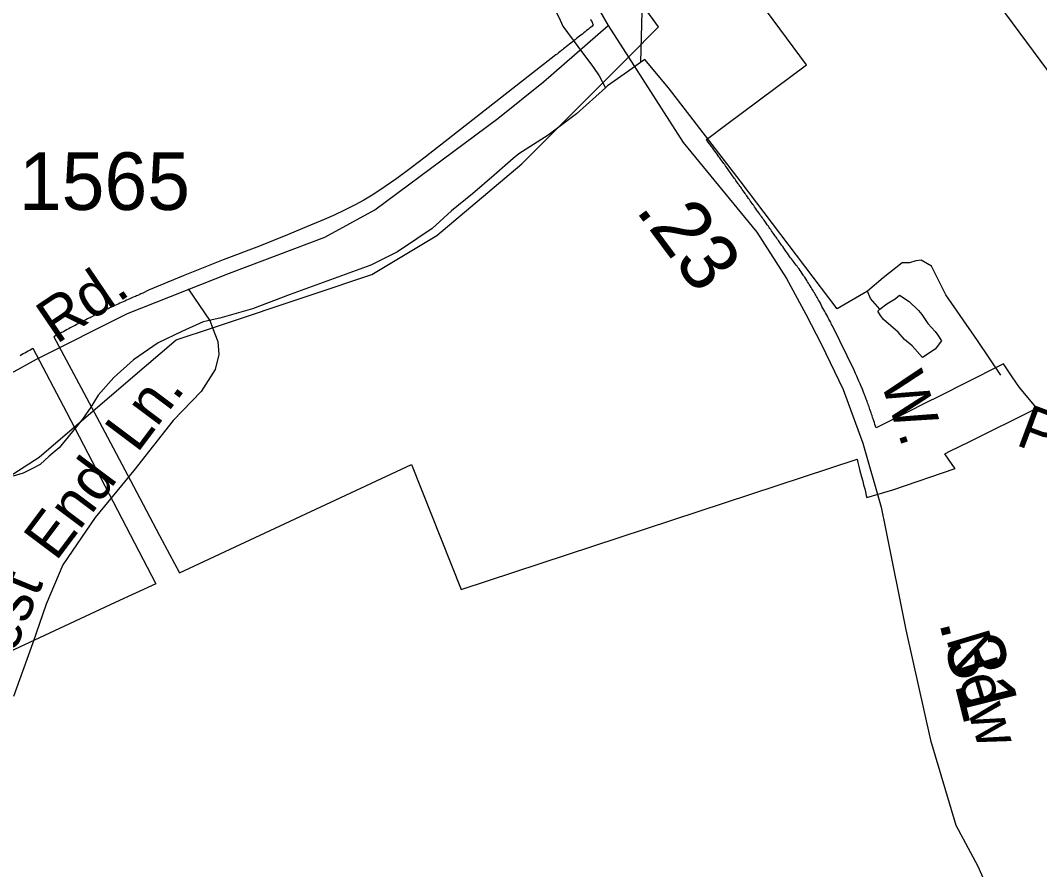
# Model space of a CAD drawing. Extents: x 2206922 to 2357709, y 510027 to 673830.
# Drawn here: x 2317222 to 2319435, y 599830 to 601675 of the extents above; entities that cross this region are included whole.
import ezdxf

# ---------------------------------------------------------------- set-up
doc = ezdxf.new("R2010")
doc.units = 0
for name, color, linetype in [('Exist Boundary Political City Limit New', 7, 'Continuous'), ('Exist Boundary Political Urban Extension UEB', 7, 'Continuous'), ('Exist Hydrographic Misc Water Feature', 7, 'Continuous'), ('Exist Road Non-System Type 51', 7, 'Continuous'), ('Exist Road Non-System Type 51 Label', 7, 'Continuous'), ('Exist Road Secondary Mileage Hundredths English Label', 7, 'Continuous'), ('Exist Road Secondary Type 51 Attributed', 7, 'Continuous'), ('Exist Road Secondary Type 51 Label', 7, 'Continuous'), ('Exist Road Secondary Type 51 Number Label', 7, 'Continuous'), ('Map Preparation Boundary City Limit Buffer Line', 7, 'Continuous')]:
    doc.layers.add(name, color=color, linetype=linetype)

msp = doc.modelspace()

# ---------------------------------------------------------------- linework, layer by layer
at = {"layer": 'Exist Boundary Political City Limit New'}
for points in [[(2318830.8, 601248.8), (2318829, 601251.2), (2318827.2, 601253.6), (2318825, 601256.9), (2318822.5, 601260.2), (2318820.2, 601263.4), (2318818, 601266.8), (2318815.8, 601270), (2318814, 601272.4), (2318812.2, 601274.9), (2318810.5, 601277.3), (2318808.8, 601279.8), (2318806.5, 601283.1), (2318804.8, 601285.5), (2318803, 601288), (2318800.8, 601291.2), (2318799, 601293.7), (2318797.2, 601296.1), (2318795.5, 601298.6), (2318793.8, 601301), (2318791.5, 601304.3), (2318789.2, 601307.6), (2318787.5, 601310), (2318785.8, 601312.5), (2318784, 601314.9), (2318782.5, 601316.9), (2318781.8, 601318.2), (2318781.2, 601318.8), (2318780.5, 601319.8), (2318778.8, 601322.2), (2318777, 601324.7), (2318775.2, 601327.1), (2318773.5, 601329.6), (2318771.8, 601332), (2318770, 601334.5), (2318768.2, 601336.9), (2318763.8, 601343.4), (2318761.2, 601346.7), (2318756.8, 601353.2), (2318754.5, 601356.4), (2318752.8, 601358.9), (2318751, 601361.3), (2318749.2, 601363.8), (2318747.5, 601366.2), (2318745, 601369.4), (2318742.8, 601372.7), (2318740.2, 601375.9), (2318738.5, 601378.4), (2318736.8, 601380.8), (2318734.5, 601384), (2318732.2, 601387.2), (2318729.8, 601390.5), (2318727.5, 601393.8), (2318725, 601396.9), (2318722.8, 601400.2), (2318720.2, 601403.4), (2318718, 601406.6), (2318715.5, 601409.9), (2318713.8, 601412.2), (2318712, 601414.7), (2318711.2, 601415.7), (2318755.8, 601448.9), (2318894.8, 601553.1), (2318928.5, 601578.3), (2318841.5, 601695.1)], [(2318459.5, 601677.6), (2318461.2, 601674), (2318463, 601670.4), (2318464.2, 601667.8), (2318465.5, 601665), (2318462.2, 601661.1), (2318459.2, 601658.7), (2318456.8, 601656.8), (2318454.5, 601654.9), (2318451.2, 601652.4), (2318448.2, 601650), (2318445, 601647.5), (2318442, 601645), (2318438.8, 601642.5), (2318435.8, 601640.1), (2318429.2, 601635.1), (2318426.2, 601632.6), (2318423, 601630.1), (2318420, 601627.6), (2318416.8, 601625.2), (2318413.8, 601622.7), (2318410.5, 601620.2), (2318407.5, 601617.7), (2318404.2, 601615.2), (2318401.2, 601612.8), (2318398.8, 601610.9), (2318396.5, 601609), (2318393.2, 601606.6), (2318390.2, 601604.1), (2318387, 601601.6), (2318384.5, 601599.6), (2318100.8, 601377.8), (2318070, 601354.3), (2318039, 601331.2), (2318014, 601313.6), (2317988.8, 601297), (2317967.5, 601284.4), (2317948.8, 601274.3), (2317927, 601262.9), (2317901.8, 601251.2), (2317881.5, 601242.2), (2317834.5, 601222.4), (2317801.8, 601209.1), (2317740.8, 601184.1), (2317662.2, 601154.6), (2317574.8, 601120.2), (2317500, 601088.4), (2317487.2, 601082.1), (2317483.2, 601080.5), (2317480.8, 601079.3), (2317478, 601078.1), (2317474, 601076.5), (2317471.5, 601075.3), (2317468.8, 601074.1), (2317465, 601072.6), (2317462.2, 601071.3), (2317459.5, 601070.1), (2317455.8, 601068.4), (2317452.2, 601066.8), (2317448.5, 601065.2), (2317444.8, 601063.5), (2317441.2, 601061.9), (2317437.5, 601060.2), (2317434, 601058.6), (2317430.2, 601056.8), (2317426.8, 601055.2), (2317423, 601053.5), (2317419.5, 601051.8), (2317415.8, 601050.1)], [(2318834.8, 601243.1), (2318833, 601245.5), (2318830.8, 601248.8)], [(2319056, 600858.9), (2319054.8, 600861.6), (2319054.5, 600862.5), (2319054.2, 600863.4), (2319052.5, 600867.2), (2319051, 600871.3), (2319049.2, 600875.6), (2319048, 600878.3), (2319046.5, 600882), (2319045, 600885.4), (2319043.8, 600888.4), (2319042.5, 600891.2), (2319041, 600894.7), (2319039.2, 600898.5), (2319037.8, 600901.9), (2319036.2, 600904.9), (2319035, 600907.9), (2319033.5, 600911.4), (2319032, 600914.8), (2318985.8, 601009.9), (2318985, 601011.6), (2318983.2, 601014.5), (2318982, 601017.2), (2318980.5, 601019.8), (2318978.8, 601023.5), (2318977.2, 601026), (2318976, 601028.6), (2318974, 601032.1), (2318972, 601035.9), (2318970.2, 601039.2), (2318968.2, 601042.7), (2318966.2, 601046.4), (2318964.5, 601049.8), (2318962.2, 601053.5), (2318960.5, 601056.8), (2318958.8, 601060.2), (2318956.8, 601063.8), (2318954.8, 601067.1), (2318953.2, 601069.9), (2318951.8, 601072.5), (2318950.2, 601075.1), (2318948.8, 601077.7), (2318947.2, 601080.2), (2318945.8, 601082.9), (2318944.2, 601085.4), (2318942.8, 601088.1), (2318940.5, 601091.9), (2318938.8, 601094.9), (2318936.5, 601098.3), (2318934.5, 601101.4), (2318933, 601104.2), (2318931.2, 601106.8), (2318929.2, 601110), (2318927, 601113.2), (2318924.8, 601116.9), (2318923, 601119.4), (2318922.2, 601120.6), (2318921, 601122.7), (2318919.2, 601125.2), (2318917, 601128.5), (2318914.8, 601131.8), (2318912.5, 601135.1), (2318910, 601138.3), (2318908.2, 601140.8), (2318906.5, 601143.1), (2318904, 601146.3), (2318902.2, 601148.7), (2318900.5, 601151.1), (2318898, 601154.2), (2318896.2, 601156.6), (2318894.2, 601159.1), (2318892, 601162.2), (2318889.8, 601165.5), (2318888, 601167.9), (2318886.2, 601170.4), (2318883.8, 601173.7), (2318879.2, 601180.2), (2318877, 601183.4), (2318874.5, 601186.7), (2318872.2, 601189.9), (2318870, 601193.2), (2318867.8, 601196.5), (2318866, 601198.9), (2318864.2, 601201.4), (2318862.5, 601203.8), (2318860.8, 601206.2), (2318858.5, 601209.6), (2318856, 601212.8), (2318854.2, 601215.2), (2318852.5, 601217.7), (2318851, 601220.2), (2318849.2, 601222.6), (2318847.5, 601225.1), (2318845.8, 601227.5), (2318843.5, 601230.8), (2318841, 601234.1), (2318836.5, 601240.6), (2318834.8, 601243.1)], [(2317415.8, 601050.1), (2317412.2, 601048.3), (2317408.5, 601046.6), (2317406, 601045.3), (2317403.2, 601044.1), (2317400.5, 601042.8), (2317397.8, 601041.4), (2317394.2, 601039.7), (2317390.5, 601037.9), (2317387, 601036.1), (2317383.5, 601034.4), (2317380.8, 601033.1), (2317378, 601031.7), (2317375.5, 601030.4), (2317372.8, 601029), (2317370, 601027.7), (2317367.2, 601026.3), (2317363.8, 601024.5), (2317361.2, 601023.1), (2317358.5, 601021.8), (2317354.8, 601019.9), (2317351.5, 601018.1), (2317347.8, 601016.2), (2317345.2, 601014.9), (2317342.5, 601013.5), (2317339, 601011.6), (2317335.2, 601009.7), (2317332.8, 601008.3), (2317330, 601006.9), (2317326.5, 601005), (2317323, 601003.2), (2317319.5, 601001.2), (2317316, 600999.3), (2317313.5, 600997.9), (2317310.8, 600996.5), (2317308.2, 600995), (2317305.5, 600993.6), (2317302, 600991.7), (2317298, 600989.5), (2317294.5, 600987.6), (2317353.8, 600876.4), (2317410.5, 600769.6), (2317467, 600663.4), (2317524, 600555.8), (2317566.8, 600475.2), (2318071, 600710), (2318179, 600438.4), (2319038.8, 600721.7), (2319039.5, 600718.5), (2319040.5, 600714.6), (2319041.2, 600711.7), (2319042.5, 600705.8), (2319044, 600699), (2319048, 600683.5), (2319050.8, 600673.8), (2319052.8, 600666.1), (2319055, 600657.4), (2319056.5, 600650.6), (2319058.5, 600642.8), (2319059.5, 600638.4), (2319116, 600655.1), (2319251.2, 600701.3), (2319246.5, 600708.2), (2319228.8, 600733.2), (2319241.2, 600739.5), (2319281.8, 600759.5), (2319428.8, 600832.6), (2319424.2, 600837.7), (2319391, 600877.7), (2319375.2, 600900.9), (2319356.8, 600928.6), (2319271.5, 600885.9), (2319221.8, 600860.9), (2319182, 600841.1), (2319179.2, 600839.6), (2319155.2, 600827.4), (2319079.8, 600789.8), (2319078.5, 600793.6), (2319077.2, 600797.3), (2319076, 600801.1), (2319074.8, 600805.1), (2319073.2, 600809.2), (2319072.2, 600812.6), (2319071, 600816.4), (2319070, 600819.3), (2319069, 600822.1), (2319068.2, 600824.6), (2319067.8, 600825.7), (2319066.5, 600829.7), (2319065.5, 600832.5), (2319064.5, 600835.4), (2319063.5, 600838.2), (2319062.5, 600841), (2319061.5, 600843.8), (2319060.5, 600846.7), (2319059.5, 600849.5), (2319058.2, 600852.4), (2319057, 600856.1), (2319056, 600858.9)], [(2317220.8, 600947.1), (2317224.2, 600949), (2317227.8, 600951), (2317231.2, 600952.9), (2317234.8, 600954.8), (2317238.2, 600956.8), (2317241.8, 600958.8), (2317245.2, 600960.7), (2317248.8, 600962.6), (2317321.5, 600823.6), (2317515.8, 600451.4), (2317427.8, 600410.4), (2317087.5, 600251.9)]]:
    msp.add_lwpolyline(points, dxfattribs=at)
at = {"layer": 'Exist Boundary Political Urban Extension UEB'}
for points in [[(2318542.1, 601594.9), (2318607.6, 601660.5), (2318494.4, 601816.2), (2318437.7, 601929.5), (2318395.3, 602099.4), (2318366.9, 602297.6), (2318423.6, 602453.3), (2318451.9, 602665.7), (2318494.4, 602906.3), (2318466, 603090.4), (2318423.6, 603175.3), (2318692.6, 603345.2), (2318735.1, 603387.7), (2318848.4, 603600.1), (2319238.3, 604375.7)], [(2317638.9, 601007.3), (2317857.2, 601080), (2317984.6, 601122.5), (2318126.2, 601207.5), (2318310.3, 601363.2), (2318542.1, 601594.9)], [(2315677.7, 599859.3), (2317064.3, 600598.7), (2317262.5, 600726.1), (2317460.7, 600896), (2317559.8, 600980.9), (2317638.9, 601007.3)]]:
    msp.add_lwpolyline(points, dxfattribs=at)
at = {"layer": 'Exist Hydrographic Misc Water Feature'}
for points in [[(2317791.3, 602088.6), (2318077.7, 602022), (2318251.8, 601975.9), (2318291, 601904.3), (2318332, 601808.5), (2318364.4, 601733.1), (2318391.2, 601681.7), (2318399.2, 601661.8), (2318432, 601617.9), (2318466.1, 601572.2), (2318478.4, 601554.5), (2318492.3, 601528.5)], [(2319141.7, 601957.6), (2318867.4, 601996.5), (2318573.5, 602031.3), (2318572.3, 601897.3), (2318573.7, 601775.4), (2318570.9, 601693.6), (2318568.2, 601583.2)], [(2319243, 601848.6), (2319449.7, 601568.9), (2319762, 601138.3), (2319853.5, 601011.4), (2319935.3, 601040.5), (2320074.1, 601119.7), (2320143.8, 601160.7)], [(2319060.9, 601086.9), (2318995.5, 601048.5), (2318784.5, 601326), (2318628.7, 601528.3), (2318577.6, 601589.5), (2318568.2, 601583.2)], [(2318568.2, 601583.2), (2318540.1, 601563.1), (2318496.4, 601532.8), (2318492.3, 601528.5)], [(2318492.3, 601528.5), (2318429.4, 601471.9), (2318367.7, 601425.2), (2318304.3, 601384.8), (2318292, 601374.5), (2318250.8, 601338.2), (2318203.2, 601297.9), (2318157.7, 601261.4), (2318115.9, 601222.7), (2318082.4, 601200.5), (2318040.6, 601171.9), (2317982.8, 601143.3), (2317911.2, 601116.8), (2317807.7, 601079.6), (2317726, 601048.5), (2317654.7, 601028.1), (2317624.8, 601021.6), (2317618.4, 601019.7), (2317572.5, 600999), (2317520.8, 600974.4), (2317467.5, 600937.8), (2317424.2, 600899.3), (2317390.2, 600861), (2317374.8, 600835), (2317356.7, 600808.9), (2317325.4, 600770.6), (2317305.7, 600746.4), (2317284, 600728.2), (2317264.3, 600710.1), (2317248.1, 600701.6), (2317228, 600691.6), (2317206.2, 600685.2)], [(2319350.7, 600904.2), (2319299.8, 600979.6), (2319230.9, 601078.8), (2319200, 601140.6), (2319178, 601154), (2319166.3, 601152.2), (2319152.4, 601147.8), (2319136.2, 601147.8), (2319094.8, 601115.5), (2319060.9, 601086.9)], [(2319087.6, 601047.2), (2319067.3, 601070.9), (2319060.9, 601086.9)], [(2319087.6, 601047.2), (2319103.2, 601059.4), (2319121, 601069.7), (2319130.9, 601077.6), (2319151.6, 601063.9), (2319171.7, 601044.3), (2319179.3, 601036.2), (2319191.8, 601016.5), (2319207.8, 600998.7), (2319214.1, 600990.8), (2319221.9, 600978.7), (2319208.4, 600960.5), (2319180.7, 600942.3), (2319158.1, 600968), (2319141.7, 600981.9), (2319127.8, 600997.8), (2319095.8, 601025.3), (2319089.4, 601033.5), (2319083.5, 601043.3), (2319087.6, 601047.2)]]:
    msp.add_lwpolyline(points, dxfattribs=at)
at = {"layer": 'Exist Road Non-System Type 51'}
for points in [[(2317585.9, 601091.7), (2317633.5, 601021.2), (2317638.9, 601007.3)], [(2317638.9, 601007.3), (2317650.6, 600977.4), (2317652.6, 600948.8), (2317644.9, 600916.4), (2317614.5, 600868.7), (2317553.5, 600805.8), (2317467.8, 600697.2), (2317384, 600595.2), (2317313.5, 600492.3), (2317277.3, 600406.6), (2317248.8, 600322.7), (2317206.9, 600206.4)]]:
    msp.add_lwpolyline(points, dxfattribs=at)
at = {"layer": 'Exist Road Secondary Type 51 Attributed'}
for points in [[(2318290.6, 603260.6), (2318319.2, 603175.8), (2318343.9, 603090), (2318359.2, 602989), (2318359.2, 602880.4), (2318349.7, 602760.3), (2318319.2, 602558.3), (2318302, 602434.4), (2318297.3, 602217.8), (2318323, 602068.5), (2318376.3, 601919.8), (2318441.1, 601784.5), (2318479.2, 601695.9), (2318498.2, 601663.5)], [(2314159.6, 598682.7), (2314229.8, 598920.6), (2314282.7, 599056.4), (2314334.4, 599165), (2314387.3, 599243.2), (2314464.1, 599335.9), (2314522.4, 599391.6), (2314612.4, 599464.4), (2314748.6, 599547.3), (2315188.1, 599783.2), (2316689.5, 600626.2), (2317256.4, 600939.2), (2317454.5, 601038.4), (2317675.4, 601126), (2317883, 601204.2), (2317991.6, 601263.2), (2318258.2, 601461.5), (2318357.3, 601541.5), (2318498.2, 601663.5)], [(2318498.2, 601663.5), (2318542.1, 601594.9), (2318660.7, 601409.7), (2318820.7, 601214.7), (2318885.4, 601114.3), (2318927.3, 601036.8), (2318961.6, 600970.7), (2319008.2, 600873.1), (2319051.3, 600756.2), (2319090.9, 600617.6), (2319100.2, 600571.4), (2319144.5, 600351.3), (2319197.8, 600111.2), (2319253, 599927.3), (2319300.4, 599837.8), (2319321.6, 599790.1), (2319355.9, 599740.5), (2319403.5, 599670), (2319477.8, 599578.5), (2319616.8, 599450.8), (2319723.5, 599353.6), (2319780.6, 599306), (2319817.5, 599280.1), (2319875.9, 599227.8)]]:
    msp.add_lwpolyline(points, dxfattribs=at)
at = {"layer": 'Map Preparation Boundary City Limit Buffer Line'}
for points in [[(2318830.8, 601248.8), (2318829, 601251.2), (2318827.2, 601253.6), (2318825, 601256.9), (2318822.5, 601260.2), (2318820.2, 601263.4), (2318818, 601266.8), (2318815.8, 601270), (2318814, 601272.4), (2318812.2, 601274.9), (2318810.5, 601277.3), (2318808.8, 601279.8), (2318806.5, 601283.1), (2318804.8, 601285.5), (2318803, 601288), (2318800.8, 601291.2), (2318799, 601293.7), (2318797.2, 601296.1), (2318795.5, 601298.6), (2318793.8, 601301), (2318791.5, 601304.3), (2318789.2, 601307.6), (2318787.5, 601310), (2318785.8, 601312.5), (2318784, 601314.9), (2318782.5, 601316.9), (2318781.8, 601318.2), (2318781.2, 601318.8), (2318780.5, 601319.8), (2318778.8, 601322.2), (2318777, 601324.7), (2318775.2, 601327.1), (2318773.5, 601329.6), (2318771.8, 601332), (2318770, 601334.5), (2318768.2, 601336.9), (2318763.8, 601343.4), (2318761.2, 601346.7), (2318756.8, 601353.2), (2318754.5, 601356.4), (2318752.8, 601358.9), (2318751, 601361.3), (2318749.2, 601363.8), (2318747.5, 601366.2), (2318745, 601369.4), (2318742.8, 601372.7), (2318740.2, 601375.9), (2318738.5, 601378.4), (2318736.8, 601380.8), (2318734.5, 601384), (2318732.2, 601387.2), (2318729.8, 601390.5), (2318727.5, 601393.8), (2318725, 601396.9), (2318722.8, 601400.2), (2318720.2, 601403.4), (2318718, 601406.6), (2318715.5, 601409.9), (2318713.8, 601412.2), (2318712, 601414.7), (2318711.2, 601415.7), (2318755.8, 601448.9), (2318894.8, 601553.1), (2318928.5, 601578.3), (2318841.5, 601695.1)], [(2318459.5, 601677.6), (2318461.2, 601674), (2318463, 601670.4), (2318464.2, 601667.8), (2318465.5, 601665), (2318462.2, 601661.1), (2318459.2, 601658.7), (2318456.8, 601656.8), (2318454.5, 601654.9), (2318451.2, 601652.4), (2318448.2, 601650), (2318445, 601647.5), (2318442, 601645), (2318438.8, 601642.5), (2318435.8, 601640.1), (2318429.2, 601635.1), (2318426.2, 601632.6), (2318423, 601630.1), (2318420, 601627.6), (2318416.8, 601625.2), (2318413.8, 601622.7), (2318410.5, 601620.2), (2318407.5, 601617.7), (2318404.2, 601615.2), (2318401.2, 601612.8), (2318398.8, 601610.9), (2318396.5, 601609), (2318393.2, 601606.6), (2318390.2, 601604.1), (2318387, 601601.6), (2318384.5, 601599.6), (2318100.8, 601377.8), (2318070, 601354.3), (2318039, 601331.2), (2318014, 601313.6), (2317988.8, 601297), (2317967.5, 601284.4), (2317948.8, 601274.3), (2317927, 601262.9), (2317901.8, 601251.2), (2317881.5, 601242.2), (2317834.5, 601222.4), (2317801.8, 601209.1), (2317740.8, 601184.1), (2317662.2, 601154.6), (2317574.8, 601120.2), (2317500, 601088.4), (2317487.2, 601082.1), (2317483.2, 601080.5), (2317480.8, 601079.3), (2317478, 601078.1), (2317474, 601076.5), (2317471.5, 601075.3), (2317468.8, 601074.1), (2317465, 601072.6), (2317462.2, 601071.3), (2317459.5, 601070.1), (2317455.8, 601068.4), (2317452.2, 601066.8), (2317448.5, 601065.2), (2317444.8, 601063.5), (2317441.2, 601061.9), (2317437.5, 601060.2), (2317434, 601058.6), (2317430.2, 601056.8), (2317426.8, 601055.2), (2317423, 601053.5), (2317419.5, 601051.8), (2317415.8, 601050.1)], [(2318834.8, 601243.1), (2318833, 601245.5), (2318830.8, 601248.8)], [(2319056, 600858.9), (2319054.8, 600861.6), (2319054.5, 600862.5), (2319054.2, 600863.4), (2319052.5, 600867.2), (2319051, 600871.3), (2319049.2, 600875.6), (2319048, 600878.3), (2319046.5, 600882), (2319045, 600885.4), (2319043.8, 600888.4), (2319042.5, 600891.2), (2319041, 600894.7), (2319039.2, 600898.5), (2319037.8, 600901.9), (2319036.2, 600904.9), (2319035, 600907.9), (2319033.5, 600911.4), (2319032, 600914.8), (2318985.8, 601009.9), (2318985, 601011.6), (2318983.2, 601014.5), (2318982, 601017.2), (2318980.5, 601019.8), (2318978.8, 601023.5), (2318977.2, 601026), (2318976, 601028.6), (2318974, 601032.1), (2318972, 601035.9), (2318970.2, 601039.2), (2318968.2, 601042.7), (2318966.2, 601046.4), (2318964.5, 601049.8), (2318962.2, 601053.5), (2318960.5, 601056.8), (2318958.8, 601060.2), (2318956.8, 601063.8), (2318954.8, 601067.1), (2318953.2, 601069.9), (2318951.8, 601072.5), (2318950.2, 601075.1), (2318948.8, 601077.7), (2318947.2, 601080.2), (2318945.8, 601082.9), (2318944.2, 601085.4), (2318942.8, 601088.1), (2318940.5, 601091.9), (2318938.8, 601094.9), (2318936.5, 601098.3), (2318934.5, 601101.4), (2318933, 601104.2), (2318931.2, 601106.8), (2318929.2, 601110), (2318927, 601113.2), (2318924.8, 601116.9), (2318923, 601119.4), (2318922.2, 601120.6), (2318921, 601122.7), (2318919.2, 601125.2), (2318917, 601128.5), (2318914.8, 601131.8), (2318912.5, 601135.1), (2318910, 601138.3), (2318908.2, 601140.8), (2318906.5, 601143.1), (2318904, 601146.3), (2318902.2, 601148.7), (2318900.5, 601151.1), (2318898, 601154.2), (2318896.2, 601156.6), (2318894.2, 601159.1), (2318892, 601162.2), (2318889.8, 601165.5), (2318888, 601167.9), (2318886.2, 601170.4), (2318883.8, 601173.7), (2318879.2, 601180.2), (2318877, 601183.4), (2318874.5, 601186.7), (2318872.2, 601189.9), (2318870, 601193.2), (2318867.8, 601196.5), (2318866, 601198.9), (2318864.2, 601201.4), (2318862.5, 601203.8), (2318860.8, 601206.2), (2318858.5, 601209.6), (2318856, 601212.8), (2318854.2, 601215.2), (2318852.5, 601217.7), (2318851, 601220.2), (2318849.2, 601222.6), (2318847.5, 601225.1), (2318845.8, 601227.5), (2318843.5, 601230.8), (2318841, 601234.1), (2318836.5, 601240.6), (2318834.8, 601243.1)], [(2317415.8, 601050.1), (2317412.2, 601048.3), (2317408.5, 601046.6), (2317406, 601045.3), (2317403.2, 601044.1), (2317400.5, 601042.8), (2317397.8, 601041.4), (2317394.2, 601039.7), (2317390.5, 601037.9), (2317387, 601036.1), (2317383.5, 601034.4), (2317380.8, 601033.1), (2317378, 601031.7), (2317375.5, 601030.4), (2317372.8, 601029), (2317370, 601027.7), (2317367.2, 601026.3), (2317363.8, 601024.5), (2317361.2, 601023.1), (2317358.5, 601021.8), (2317354.8, 601019.9), (2317351.5, 601018.1), (2317347.8, 601016.2), (2317345.2, 601014.9), (2317342.5, 601013.5), (2317339, 601011.6), (2317335.2, 601009.7), (2317332.8, 601008.3), (2317330, 601006.9), (2317326.5, 601005), (2317323, 601003.2), (2317319.5, 601001.2), (2317316, 600999.3), (2317313.5, 600997.9), (2317310.8, 600996.5), (2317308.2, 600995), (2317305.5, 600993.6), (2317302, 600991.7), (2317298, 600989.5), (2317294.5, 600987.6), (2317353.8, 600876.4), (2317410.5, 600769.6), (2317467, 600663.4), (2317524, 600555.8), (2317566.8, 600475.2), (2318071, 600710), (2318179, 600438.4), (2319038.8, 600721.7), (2319039.5, 600718.5), (2319040.5, 600714.6), (2319041.2, 600711.7), (2319042.5, 600705.8), (2319044, 600699), (2319048, 600683.5), (2319050.8, 600673.8), (2319052.8, 600666.1), (2319055, 600657.4), (2319056.5, 600650.6), (2319058.5, 600642.8), (2319059.5, 600638.4), (2319116, 600655.1), (2319251.2, 600701.3), (2319246.5, 600708.2), (2319228.8, 600733.2), (2319241.2, 600739.5), (2319281.8, 600759.5), (2319428.8, 600832.6), (2319424.2, 600837.7), (2319391, 600877.7), (2319375.2, 600900.9), (2319356.8, 600928.6), (2319271.5, 600885.9), (2319221.8, 600860.9), (2319182, 600841.1), (2319179.2, 600839.6), (2319155.2, 600827.4), (2319079.8, 600789.8), (2319078.5, 600793.6), (2319077.2, 600797.3), (2319076, 600801.1), (2319074.8, 600805.1), (2319073.2, 600809.2), (2319072.2, 600812.6), (2319071, 600816.4), (2319070, 600819.3), (2319069, 600822.1), (2319068.2, 600824.6), (2319067.8, 600825.7), (2319066.5, 600829.7), (2319065.5, 600832.5), (2319064.5, 600835.4), (2319063.5, 600838.2), (2319062.5, 600841), (2319061.5, 600843.8), (2319060.5, 600846.7), (2319059.5, 600849.5), (2319058.2, 600852.4), (2319057, 600856.1), (2319056, 600858.9)], [(2317220.8, 600947.1), (2317224.2, 600949), (2317227.8, 600951), (2317231.2, 600952.9), (2317234.8, 600954.8), (2317238.2, 600956.8), (2317241.8, 600958.8), (2317245.2, 600960.7), (2317248.8, 600962.6), (2317321.5, 600823.6), (2317515.8, 600451.4), (2317427.8, 600410.4), (2317087.5, 600251.9)]]:
    msp.add_lwpolyline(points, dxfattribs=at)

# ---------------------------------------------------------------- texts
at = {"layer": 'Exist Road Non-System Type 51 Label'}
for s, rotation, p in [('Ln.', 53.1242, (2317475.3, 600733)), ('Paxton', 339.5208, (2319380.5, 600753.5)), ('End', 53.0867, (2317298.9, 600498.1)), ('West', 67.6617, (2317161.7, 600185.8))]:
    msp.add_text(s, height=95, rotation=rotation, dxfattribs=at).set_placement(p)
at = {"layer": 'Exist Road Secondary Mileage Hundredths English Label'}
for s, rotation, p in [('.23', 306.6156, (2318555.7, 601262.5)), ('.31', 284.069, (2319215.9, 600369))]:
    msp.add_text(s, height=125, rotation=rotation, dxfattribs=at).set_placement(p)
at = {"layer": 'Exist Road Secondary Type 51 Label'}
for s, rotation, p in [('Rd.', 34.0543, (2317299.8, 600970.2)), ('W.', 288.7014, (2319088.5, 600891.5)), ('New', 286.7033, (2319231.2, 600332.5))]:
    msp.add_text(s, height=95, rotation=rotation, dxfattribs=at).set_placement(p)
at = {"layer": 'Exist Road Secondary Type 51 Number Label'}
msp.add_text('1565', height=125, dxfattribs=at).set_placement((2317218.2, 601263))

doc.saveas('drawing.dxf')
